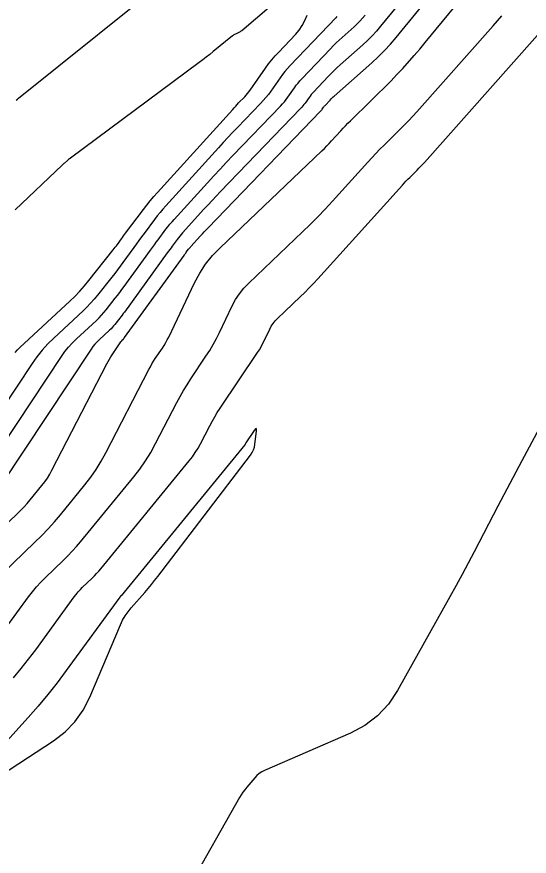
# Model space of a CAD drawing. Extents: x 1005228 to 1008882, y 1883389 to 1885754.
# Drawn here: x 1008087.6 to 1008170.5, y 1884732.7 to 1884868.6 of the extents above; entities that cross this region are included whole.
import ezdxf

# ---------------------------------------------------------------- set-up
doc = ezdxf.new("R2010")
doc.units = 0
doc.layers.add('C-ANNO-NOTE', color=7, linetype='Continuous')
doc.layers.add('S_BRIDGE', color=7, linetype='Continuous')

msp = doc.modelspace()

# ---------------------------------------------------------------- linework, layer by layer
at = {"layer": 'C-ANNO-NOTE'}
for points in [[(1008077.64, 1884778.59), (1008087.71, 1884788.23), (1008088.24, 1884788.76), (1008088.76, 1884789.3), (1008089.25, 1884789.85), (1008089.74, 1884790.42), (1008091.63, 1884792.74), (1008092.09, 1884793.33), (1008092.52, 1884793.94), (1008092.91, 1884794.57), (1008093.27, 1884795.23), (1008102.15, 1884812.44), (1008102.35, 1884812.82), (1008102.57, 1884813.2), (1008102.79, 1884813.57), (1008103.03, 1884813.93), (1008104.4, 1884816), (1008104.43, 1884816.05), (1008104.47, 1884816.09), (1008104.5, 1884816.13), (1008104.55, 1884816.17), (1008104.75, 1884816.36), (1008104.77, 1884816.39), (1008104.8, 1884816.41), (1008104.82, 1884816.44), (1008104.85, 1884816.47), (1008104.94, 1884816.58), (1008104.96, 1884816.61), (1008104.98, 1884816.64), (1008105.01, 1884816.67), (1008105.03, 1884816.7), (1008114.65, 1884830.01), (1008114.74, 1884830.13), (1008114.83, 1884830.26), (1008114.92, 1884830.38), (1008115.01, 1884830.5), (1008115.38, 1884830.99), (1008115.47, 1884831.11), (1008115.57, 1884831.23), (1008115.67, 1884831.34), (1008115.77, 1884831.46), (1008117.33, 1884833.18), (1008117.63, 1884833.51), (1008117.93, 1884833.83), (1008118.23, 1884834.15), (1008118.53, 1884834.46), (1008136.76, 1884853.36), (1008136.83, 1884853.43), (1008136.89, 1884853.51), (1008136.95, 1884853.58), (1008137.01, 1884853.66), (1008137.23, 1884853.98), (1008137.29, 1884854.06), (1008137.35, 1884854.14), (1008137.41, 1884854.21), (1008137.48, 1884854.28), (1008138.31, 1884855.15), (1008138.47, 1884855.32), (1008138.64, 1884855.49), (1008138.81, 1884855.65), (1008138.98, 1884855.8), (1008145.03, 1884861.18), (1008146.08, 1884862.15), (1008147.08, 1884863.16), (1008148.05, 1884864.2), (1008148.97, 1884865.29), (1008166.35, 1884886.51)], [(1008085.18, 1884778.47), (1008090.5, 1884783.56), (1008091.58, 1884784.63), (1008092.63, 1884785.73), (1008093.65, 1884786.86), (1008094.63, 1884788.02), (1008098.6, 1884792.87), (1008099.55, 1884794.1), (1008100.44, 1884795.36), (1008101.25, 1884796.68), (1008101.99, 1884798.03), (1008108.96, 1884811.53), (1008109.2, 1884811.98), (1008109.45, 1884812.43), (1008109.72, 1884812.87), (1008110, 1884813.3), (1008111.15, 1884815.01), (1008111.43, 1884815.44), (1008111.69, 1884815.88), (1008111.93, 1884816.33), (1008112.16, 1884816.79), (1008116.34, 1884825.56), (1008117.18, 1884827.12), (1008118.14, 1884828.6), (1008119.24, 1884829.97), (1008120.48, 1884831.25), (1008136.98, 1884846.92), (1008137.38, 1884847.31), (1008137.77, 1884847.71), (1008138.16, 1884848.11), (1008138.54, 1884848.52), (1008140.04, 1884850.19), (1008140.41, 1884850.6), (1008140.8, 1884851), (1008141.19, 1884851.41), (1008141.58, 1884851.8), (1008148.16, 1884858.27), (1008148.64, 1884858.76), (1008149.12, 1884859.26), (1008149.59, 1884859.76), (1008150.06, 1884860.28), (1008151.89, 1884862.34), (1008152.34, 1884862.86), (1008152.8, 1884863.38), (1008153.24, 1884863.91), (1008153.68, 1884864.44), (1008170.51, 1884884.93)], [(1008087.04, 1884761.63), (1008088.28, 1884763.11), (1008089.48, 1884764.63), (1008090.64, 1884766.17), (1008096.85, 1884774.71), (1008097.17, 1884775.13), (1008097.51, 1884775.53), (1008097.86, 1884775.92), (1008098.23, 1884776.29), (1008099.75, 1884777.74), (1008100.13, 1884778.11), (1008100.49, 1884778.49), (1008100.84, 1884778.88), (1008101.18, 1884779.29), (1008115.5, 1884796.76), (1008116.01, 1884797.4), (1008116.47, 1884798.08), (1008116.91, 1884798.77), (1008117.3, 1884799.49), (1008118.81, 1884802.42), (1008119.2, 1884803.14), (1008119.61, 1884803.86), (1008120.03, 1884804.56), (1008120.48, 1884805.25), (1008126.55, 1884814.29), (1008126.84, 1884814.74), (1008127.12, 1884815.2), (1008127.37, 1884815.67), (1008127.61, 1884816.15), (1008128.53, 1884818.08), (1008128.78, 1884818.55), (1008129.07, 1884818.99), (1008129.4, 1884819.4), (1008129.77, 1884819.78), (1008133.46, 1884823.28), (1008134.19, 1884824), (1008134.92, 1884824.73), (1008135.62, 1884825.47), (1008136.32, 1884826.22), (1008150, 1884841.39), (1008150.29, 1884841.7), (1008150.58, 1884842.01), (1008150.88, 1884842.32), (1008151.18, 1884842.62), (1008152.39, 1884843.82), (1008152.69, 1884844.12), (1008152.99, 1884844.42), (1008153.28, 1884844.73), (1008153.57, 1884845.05), (1008182.07, 1884877.19)], [(1008087.48, 1884855.14), (1008087.68, 1884855.29), (1008087.87, 1884855.45), (1008113.72, 1884876.25)], [(1008130.24, 1884871.73), (1008123.98, 1884866.37), (1008123.87, 1884866.28), (1008123.75, 1884866.2), (1008123.63, 1884866.13), (1008123.5, 1884866.07), (1008122.97, 1884865.83), (1008122.84, 1884865.77), (1008122.72, 1884865.7), (1008122.6, 1884865.62), (1008122.49, 1884865.53), (1008119.37, 1884862.98), (1008118.81, 1884862.53), (1008118.24, 1884862.08), (1008117.67, 1884861.64), (1008117.1, 1884861.21), (1008096.24, 1884845.73), (1008096.2, 1884845.7), (1008096.16, 1884845.67), (1008096.12, 1884845.64), (1008096.08, 1884845.61), (1008095.92, 1884845.5), (1008095.88, 1884845.47), (1008095.84, 1884845.44), (1008095.81, 1884845.41), (1008095.77, 1884845.38), (1008095.29, 1884844.95), (1008095.19, 1884844.87), (1008095.1, 1884844.79), (1008095.01, 1884844.71), (1008094.92, 1884844.62), (1008087.33, 1884837.38)], [(1008085.18, 1884799.11), (1008094.83, 1884813.66), (1008095.37, 1884814.42), (1008095.94, 1884815.14), (1008096.56, 1884815.82), (1008097.23, 1884816.47), (1008100.45, 1884819.47), (1008100.88, 1884819.88), (1008101.29, 1884820.3), (1008101.68, 1884820.74), (1008102.05, 1884821.2), (1008103.52, 1884823.06), (1008103.89, 1884823.52), (1008104.24, 1884823.99), (1008104.6, 1884824.47), (1008104.95, 1884824.94), (1008109.22, 1884830.86), (1008109.53, 1884831.28), (1008109.84, 1884831.7), (1008110.15, 1884832.12), (1008110.47, 1884832.54), (1008111.72, 1884834.22), (1008112.04, 1884834.63), (1008112.37, 1884835.04), (1008112.71, 1884835.44), (1008113.05, 1884835.83), (1008118.43, 1884841.76), (1008119.45, 1884842.87), (1008120.48, 1884843.98), (1008121.51, 1884845.08), (1008122.56, 1884846.17), (1008130.28, 1884854.17), (1008130.6, 1884854.52), (1008130.9, 1884854.87), (1008131.19, 1884855.24), (1008131.47, 1884855.62), (1008132.54, 1884857.15), (1008132.82, 1884857.53), (1008133.11, 1884857.9), (1008133.41, 1884858.25), (1008133.73, 1884858.6), (1008138.36, 1884863.46), (1008138.81, 1884863.93), (1008139.28, 1884864.39), (1008139.75, 1884864.84), (1008140.24, 1884865.28), (1008142.19, 1884867.01), (1008142.67, 1884867.46), (1008143.13, 1884867.92), (1008143.57, 1884868.4), (1008144, 1884868.89)], [(1008139.39, 1884868.67), (1008139.2, 1884868.48), (1008131.85, 1884860.76), (1008131.41, 1884860.28), (1008130.99, 1884859.78), (1008130.59, 1884859.27), (1008130.2, 1884858.74), (1008128.7, 1884856.59), (1008128.31, 1884856.07), (1008127.91, 1884855.55), (1008127.48, 1884855.06), (1008127.04, 1884854.58), (1008123.29, 1884850.69), (1008122.51, 1884849.88), (1008121.75, 1884849.07), (1008120.98, 1884848.25), (1008120.23, 1884847.42), (1008111.7, 1884838.01), (1008111.23, 1884837.48), (1008110.77, 1884836.94), (1008110.32, 1884836.39), (1008109.89, 1884835.83), (1008108.19, 1884833.56), (1008107.77, 1884832.99), (1008107.35, 1884832.42), (1008106.93, 1884831.85), (1008106.51, 1884831.28), (1008104.75, 1884828.85), (1008104.32, 1884828.25), (1008103.88, 1884827.67), (1008103.43, 1884827.08), (1008102.98, 1884826.5), (1008100.66, 1884823.56), (1008100.11, 1884822.89), (1008099.53, 1884822.25), (1008098.93, 1884821.62), (1008098.3, 1884821.02), (1008093.56, 1884816.62), (1008092.59, 1884815.67), (1008091.68, 1884814.66), (1008090.83, 1884813.6), (1008090.05, 1884812.49), (1008085.2, 1884805.19)], [(1008085.69, 1884769.55), (1008089.48, 1884774.75), (1008090.1, 1884775.56), (1008090.75, 1884776.34), (1008091.44, 1884777.1), (1008092.16, 1884777.82), (1008095.13, 1884780.65), (1008095.85, 1884781.37), (1008096.56, 1884782.11), (1008097.24, 1884782.87), (1008097.9, 1884783.66), (1008106.51, 1884794.15), (1008107.5, 1884795.42), (1008108.42, 1884796.74), (1008109.27, 1884798.11), (1008110.04, 1884799.53), (1008113.48, 1884806.19), (1008114, 1884807.17), (1008114.55, 1884808.13), (1008115.13, 1884809.07), (1008115.73, 1884810), (1008118.2, 1884813.68), (1008118.8, 1884814.61), (1008119.36, 1884815.56), (1008119.89, 1884816.53), (1008120.39, 1884817.52), (1008122.44, 1884821.82), (1008122.98, 1884822.84), (1008123.61, 1884823.79), (1008124.32, 1884824.69), (1008125.12, 1884825.52), (1008133.85, 1884833.8), (1008135.09, 1884835.01), (1008136.32, 1884836.24), (1008137.52, 1884837.5), (1008138.69, 1884838.78), (1008144.41, 1884845.11), (1008145.05, 1884845.81), (1008145.7, 1884846.5), (1008146.36, 1884847.18), (1008147.03, 1884847.85), (1008149.72, 1884850.5), (1008150.39, 1884851.17), (1008151.05, 1884851.85), (1008151.69, 1884852.54), (1008152.33, 1884853.24), (1008164.69, 1884867.18), (1008166.11, 1884868.8)], [(1008087.31, 1884814.28), (1008087.68, 1884814.69), (1008088.08, 1884815.08), (1008096.16, 1884822.57), (1008096.98, 1884823.37), (1008097.77, 1884824.19), (1008098.53, 1884825.05), (1008099.26, 1884825.93), (1008103.18, 1884830.89), (1008103.35, 1884831.11), (1008103.52, 1884831.33), (1008103.69, 1884831.56), (1008103.85, 1884831.78), (1008104.51, 1884832.69), (1008104.68, 1884832.92), (1008104.85, 1884833.15), (1008105.01, 1884833.37), (1008105.18, 1884833.6), (1008108.06, 1884837.44), (1008108.61, 1884838.15), (1008109.17, 1884838.85), (1008109.75, 1884839.53), (1008110.34, 1884840.2), (1008122.53, 1884853.64), (1008122.77, 1884853.9), (1008123.01, 1884854.16), (1008123.25, 1884854.41), (1008123.49, 1884854.67), (1008124.47, 1884855.69), (1008124.71, 1884855.94), (1008124.94, 1884856.21), (1008125.16, 1884856.49), (1008125.37, 1884856.77), (1008127.86, 1884860.32), (1008128.35, 1884861), (1008128.87, 1884861.66), (1008129.41, 1884862.3), (1008129.98, 1884862.92), (1008132.68, 1884865.75), (1008133.28, 1884866.45), (1008133.8, 1884867.21), (1008134.23, 1884868.01), (1008134.58, 1884868.87)], [(1008174.95, 1884807.2), (1008169.36, 1884796.74), (1008168.39, 1884794.9), (1008167.41, 1884793.07), (1008166.45, 1884791.23), (1008165.48, 1884789.39), (1008161.64, 1884782.03), (1008160.67, 1884780.2), (1008159.69, 1884778.37), (1008158.69, 1884776.55), (1008157.68, 1884774.73), (1008149.2, 1884759.56), (1008147.73, 1884757.37), (1008145.98, 1884755.49), (1008143.94, 1884753.93), (1008141.6, 1884752.69), (1008127.66, 1884746.63), (1008127.22, 1884746.41), (1008126.81, 1884746.14), (1008126.43, 1884745.82), (1008126.09, 1884745.46), (1008124.79, 1884743.91), (1008124.48, 1884743.51), (1008124.18, 1884743.11), (1008123.9, 1884742.69), (1008123.64, 1884742.25), (1008106.88, 1884712.66)]]:
    msp.add_lwpolyline(points, dxfattribs=at)
at = {"layer": 'S_BRIDGE'}
for points in [[(1008157.63, 1884880.7), (1008146.48, 1884867.09), (1008145.81, 1884866.3), (1008145.11, 1884865.54), (1008144.37, 1884864.8), (1008143.61, 1884864.1), (1008139.95, 1884860.85), (1008139.45, 1884860.39), (1008138.96, 1884859.93), (1008138.48, 1884859.45), (1008138.01, 1884858.97), (1008135.6, 1884856.44), (1008135.41, 1884856.23), (1008135.23, 1884856.02), (1008135.06, 1884855.8), (1008134.89, 1884855.57), (1008134.24, 1884854.64), (1008134.07, 1884854.41), (1008133.9, 1884854.19), (1008133.71, 1884853.98), (1008133.52, 1884853.77), (1008120.54, 1884840.32), (1008119.87, 1884839.61), (1008119.2, 1884838.9), (1008118.54, 1884838.19), (1008117.88, 1884837.47), (1008114.41, 1884833.64), (1008114.19, 1884833.39), (1008113.97, 1884833.13), (1008113.76, 1884832.87), (1008113.55, 1884832.6), (1008112.74, 1884831.52), (1008112.54, 1884831.25), (1008112.34, 1884830.98), (1008112.14, 1884830.71), (1008111.94, 1884830.43), (1008104.99, 1884820.82), (1008104.8, 1884820.57), (1008104.61, 1884820.32), (1008104.42, 1884820.07), (1008104.23, 1884819.82), (1008103.45, 1884818.83), (1008103.25, 1884818.59), (1008103.04, 1884818.36), (1008102.83, 1884818.13), (1008102.6, 1884817.91), (1008100.89, 1884816.32), (1008100.53, 1884815.98), (1008100.21, 1884815.61), (1008099.9, 1884815.23), (1008099.61, 1884814.83), (1008085.15, 1884793.04)], [(1008080.68, 1884743.07), (1008093.5, 1884751.43), (1008095.38, 1884752.86), (1008096.98, 1884754.51), (1008098.32, 1884756.38), (1008099.39, 1884758.47), (1008104.36, 1884770.21), (1008104.71, 1884770.95), (1008105.12, 1884771.66), (1008105.59, 1884772.33), (1008106.1, 1884772.97), (1008108.29, 1884775.46), (1008108.84, 1884776.08), (1008109.37, 1884776.72), (1008109.89, 1884777.36), (1008110.39, 1884778.02), (1008125.42, 1884797.69), (1008125.69, 1884798.09), (1008125.9, 1884798.52), (1008126.04, 1884798.97), (1008126.13, 1884799.44), (1008126.38, 1884801.53), (1008126.4, 1884801.85), (1008126.34, 1884801.97), (1008126.22, 1884801.91), (1008126.02, 1884801.66), (1008124.66, 1884799.64), (1008124.65, 1884799.62), (1008124.64, 1884799.6), (1008124.62, 1884799.57), (1008124.61, 1884799.55), (1008124.56, 1884799.45), (1008124.55, 1884799.43), (1008124.53, 1884799.41), (1008124.52, 1884799.39), (1008124.5, 1884799.36), (1008104.46, 1884774.92), (1008104.44, 1884774.9), (1008104.42, 1884774.87), (1008104.4, 1884774.85), (1008104.38, 1884774.84), (1008104.3, 1884774.76), (1008104.28, 1884774.74), (1008104.27, 1884774.72), (1008104.25, 1884774.7), (1008104.23, 1884774.68), (1008095.58, 1884762.8), (1008094.11, 1884760.83), (1008092.58, 1884758.91), (1008091.01, 1884757.02), (1008089.39, 1884755.18), (1008079.6, 1884744.34)]]:
    msp.add_lwpolyline(points, dxfattribs=at)

doc.saveas('drawing.dxf')
